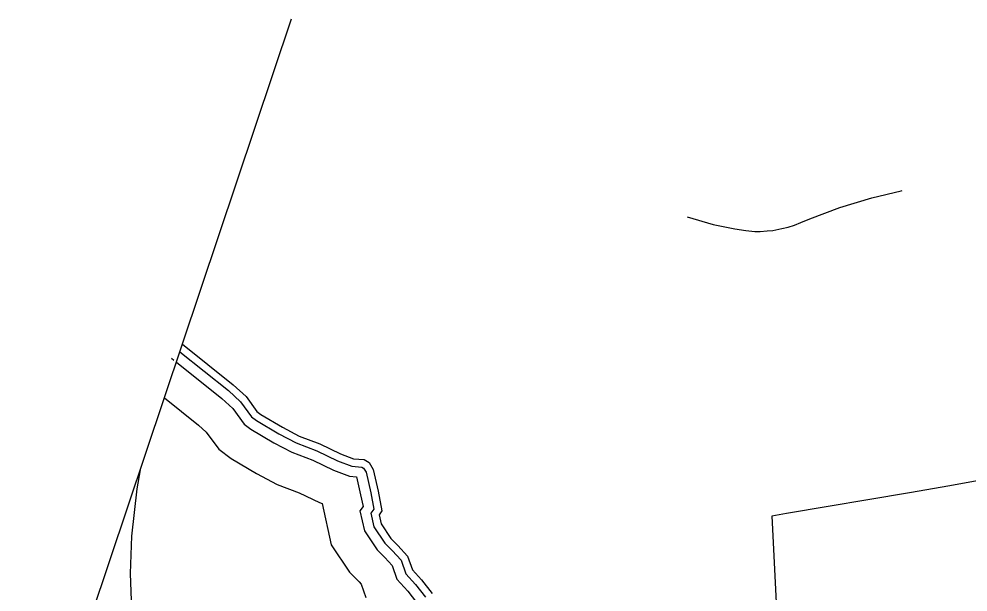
# Model space of a CAD drawing. Extents: x 2001466 to 31450019, y -30647475 to 847247.
# Drawn here: x 31437677 to 31440417, y -30618370 to -30616714 of the extents above; entities that cross this region are included whole.
import ezdxf

# ---------------------------------------------------------------- set-up
doc = ezdxf.new("R2010")
doc.units = 0
for name, color, linetype in [('Exist Boundary Political City Limit New', 7, 'Continuous'), ('Exist Boundary Political CountyLine', 7, 'Continuous'), ('Exist Hydrographic Buffer Line', 7, 'Continuous'), ('Exist Hydrographic Lake Shore', 7, 'Continuous'), ('Exist Road Non-System Type 51', 7, 'Continuous'), ('Map Preparation Boundary City Limit Buffer Line', 7, 'Continuous')]:
    doc.layers.add(name, color=color, linetype=linetype)

msp = doc.modelspace()

# ---------------------------------------------------------------- linework, layer by layer
at = {"layer": 'Exist Boundary Political City Limit New'}
msp.add_lwpolyline([(31440539.5, -30618031.6), (31440365.1, -30618063.3), (31440248.5, -30618083.1), (31439892.9, -30618143.2), (31439851.3, -30618150.3), (31439866.6, -30618457.6)], dxfattribs=at)
at = {"layer": 'Exist Boundary Political CountyLine'}
msp.add_lwpolyline([(31437677.4, -30619062.9), (31438464.2, -30616713.8)], dxfattribs=at)
at = {"layer": 'Exist Hydrographic Buffer Line'}
for points in [[(31438141.9, -30617676), (31438281.9, -30617787.7), (31438316.7, -30617819.8), (31438348.7, -30617863.4), (31438363.6, -30617874.6), (31438427.6, -30617912.5), (31438477.6, -30617939), (31438537.8, -30617961.9), (31438597.5, -30617990.3), (31438638, -30618006), (31438667.4, -30618008.6), (31438672.4, -30618011.7), (31438679.4, -30618023.8), (31438692.8, -30618083), (31438702.2, -30618130), (31438693.5, -30618141.6), (31438702.3, -30618181), (31438734.1, -30618228.9), (31438755.2, -30618250), (31438780.4, -30618277.6), (31438794.6, -30618317.4), (31438822.6, -30618348.5), (31438851.2, -30618385.1)], [(31438117.3, -30617694.1), (31438124.9, -30617700.2)], [(31438132, -30617705.8), (31438262.7, -30617810.1), (31438294.6, -30617839.6), (31438327.5, -30617884.4), (31438347.2, -30617899.2), (31438413.2, -30617938.2), (31438465.4, -30617965.9), (31438526.2, -30617989), (31438585.8, -30618017.5), (31438631.3, -30618035), (31438652.1, -30618036.9), (31438663.9, -30618089.1), (31438670.7, -30618122.9), (31438661.8, -30618134.8), (31438674.6, -30618192.8), (31438711.2, -30618247.7), (31438733.9, -30618270.3), (31438754.6, -30618293.1), (31438768.7, -30618332.8), (31438800, -30618367.5), (31438825.1, -30618399.6)], [(31438097.4, -30617808.9), (31438196.1, -30617887.6), (31438218.1, -30617907.9), (31438254.1, -30617957), (31438290.4, -30617984.2), (31438363.3, -30618027.4), (31438423.2, -30618059.1), (31438485.9, -30618083), (31438545.4, -30618111.3), (31438552.6, -30618114.1), (31438579.1, -30618233.5), (31438631.8, -30618312.7), (31438659.9, -30618340.8), (31438665.3, -30618346.7), (31438679.3, -30618386.1)], [(31438027.7, -30618017), (31438017.7, -30618071.3), (31438002.5, -30618208), (31437998.8, -30618316.1), (31438002.8, -30618446.7), (31438006.9, -30618562.2)]]:
    msp.add_lwpolyline(points, dxfattribs=at)
at = {"layer": 'Exist Hydrographic Lake Shore'}
msp.add_lwpolyline([(31438149.3, -30617654), (31438296.1, -30617771.1), (31438333.1, -30617805.2), (31438364.4, -30617847.9), (31438375.7, -30617856.4), (31438438.3, -30617893.4), (31438486.6, -30617919), (31438546.4, -30617941.8), (31438606.1, -30617970.3), (31438643.1, -30617984.5), (31438674.3, -30617987.3), (31438688.6, -30617995.9), (31438699.9, -30618015.8), (31438714.1, -30618078.4), (31438725.5, -30618135.3), (31438717, -30618146.7), (31438722.7, -30618172.3), (31438751.1, -30618215), (31438771, -30618234.9), (31438799.5, -30618266.2), (31438813.7, -30618306), (31438839.3, -30618334.5), (31438870.6, -30618374.3)], dxfattribs=at)
at = {"layer": 'Exist Road Non-System Type 51'}
msp.add_lwpolyline([(31439606.6, -30617285.7), (31439682.1, -30617307.3), (31439743.9, -30617320.5), (31439775.8, -30617325.2), (31439801.7, -30617327.7), (31439817.7, -30617328), (31439837.8, -30617326.4), (31439853.8, -30617324.8), (31439879.9, -30617319.3), (31439898, -30617315.7), (31439916.1, -30617310.1), (31439934.3, -30617302.4), (31439960.5, -30617291), (31440047.2, -30617258.7), (31440139.7, -30617230.6), (31440224.2, -30617210.4), (31440227.2, -30617209.5)], dxfattribs=at)
at = {"layer": 'Map Preparation Boundary City Limit Buffer Line'}
msp.add_lwpolyline([(31440539.5, -30618031.6), (31440365.1, -30618063.3), (31440248.5, -30618083.1), (31439892.9, -30618143.2), (31439851.3, -30618150.3), (31439866.6, -30618457.6)], dxfattribs=at)

doc.saveas('drawing.dxf')
